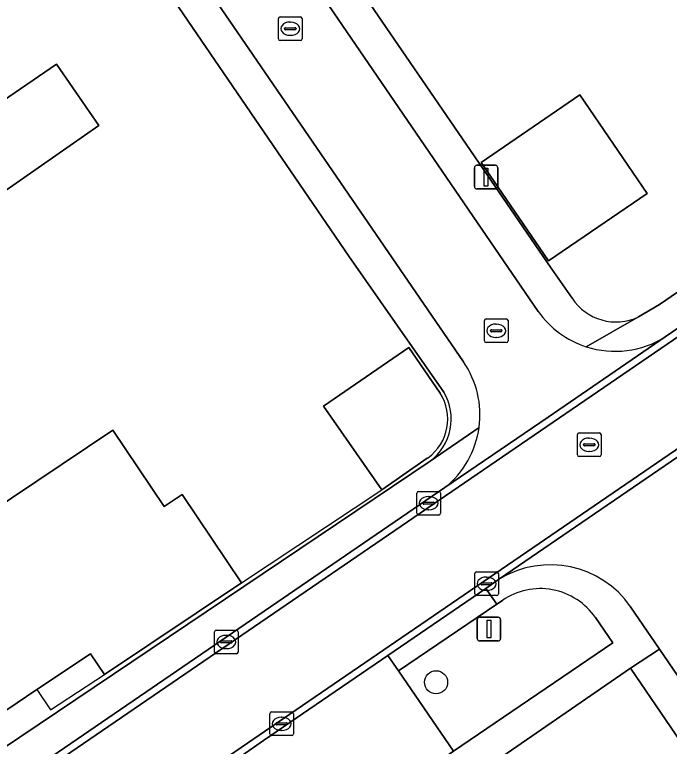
# Model space of a CAD drawing. Extents: x 155275 to 156265, y 382654 to 383635.
# Drawn here: x 155490.05 to 155517.7, y 383332.8 to 383363.73 of the extents above; entities that cross this region are included whole.
import ezdxf

# ---------------------------------------------------------------- set-up
doc = ezdxf.new("R2010")
doc.units = 0
for name, color, linetype in [('IMGEO_Boom', 7, 'Continuous'), ('IMGEO_Erf', 7, 'Continuous'), ('IMGEO_Groenvoorziening', 7, 'Continuous'), ('IMGEO_Kolk', 7, 'Continuous'), ('IMGEO_Lichtmast', 7, 'Continuous'), ('IMGEO_Muur', 7, 'Continuous'), ('IMGEO_Pand', 7, 'Continuous'), ('IMGEO_Pand_overbouw', 7, 'Continuous'), ('IMGEO_Parkeervlak_open', 7, 'Continuous'), ('IMGEO_Rijbaan_lokaal_open', 7, 'Continuous'), ('IMGEO_Rioolput', 7, 'Continuous'), ('IMGEO_Voetpad_open', 7, 'Continuous')]:
    doc.layers.add(name, color=color, linetype=linetype)

msp = doc.modelspace()

# ---------------------------------------------------------------- linework, layer by layer
at = {"layer": 'IMGEO_Boom'}
msp.add_circle((155507.849, 383335.509), 0.489, dxfattribs=at)
at = {"layer": 'IMGEO_Erf'}
for points in [[(155462.914, 383427.139), (155455.741, 383420.16), (155451.7, 383415.929), (155444.105, 383407.84), (155441.355, 383404.454), (155439.322, 383401.258), (155440.503, 383399.413), (155458.765, 383372.788), (155486.531, 383331.928), (155487.116, 383331.079), (155507.596, 383344.851)], [(155516.403, 383350.958), (155517.291, 383351.483), (155547.646, 383372.316), (155547.186, 383372.985), (155545.891, 383374.867), (155513.415, 383422.397)], [(155508.176, 383347.775), (155504.161, 383353.523), (155466.928, 383407.999), (155472.381, 383411.861), (155512.708, 383353.008), (155513.593, 383351.746)], [(155507.508, 383345.001), (155507.473, 383344.976), (155505.556, 383343.643), (155503.094, 383347.184), (155506.697, 383349.656), (155508.02, 383347.727)]]:
    msp.add_lwpolyline(points, dxfattribs=at)
for points in [[(155493.601, 383359.037), (155489.347, 383356.079), (155487.548, 383358.725), (155491.812, 383361.634)], [(155513.916, 383360.332), (155516.765, 383356.168), (155512.596, 383353.325), (155509.751, 383357.483)], [(155499.623, 383339.712), (155493.84, 383335.845), (155493.247, 383336.716), (155490.985, 383335.2), (155487.602, 383332.925), (155483.522, 383339.002), (155494.198, 383346.171), (155496.364, 383342.946), (155497.122, 383343.453)], [(155518.42, 383332.648), (155516.069, 383336.112), (155494.094, 383320.967), (155495.01, 383319.623), (155509.565, 383298.295), (155558.036, 383227.48), (155580.05, 383242.47)]]:
    msp.add_lwpolyline(points, close=True, dxfattribs=at)
for centre, radius, start, end in [((155515.446, 383352.951), 2.211, 213.0298, 295.6403), ((155506.264, 383346.635), 2.226, 306.7574, 30.8036), ((155506.325, 383346.634), 2.017, 305.9149, 32.8102)]:
    msp.add_arc(centre, radius, start, end, dxfattribs=at)
at = {"layer": 'IMGEO_Groenvoorziening'}
for points in [[(155510.416, 383338.809), (155506.264, 383335.991), (155508.581, 383332.595), (155515.322, 383337.171), (155514.582, 383338.241)], [(155510.65, 383338.97), (155510.416, 383338.809)]]:
    msp.add_lwpolyline(points, dxfattribs=at)
msp.add_arc((155512.252, 383336.641), 2.827, 34.4761, 124.517, dxfattribs=at)
at = {"layer": 'IMGEO_Kolk'}
for p, q in [((155501.19, 383362.707), (155501.19, 383363.559)), ((155501.265, 383363.633), (155502.117, 383363.633)), ((155502.191, 383363.559), (155502.191, 383362.707)), ((155501.678, 383363.413), (155501.703, 383363.413)), ((155501.449, 383363.127), (155501.449, 383363.139)), ((155501.887, 383363.09), (155501.489, 383363.09)), ((155501.492, 383363.176), (155501.89, 383363.176)), ((155501.933, 383363.139), (155501.933, 383363.127)), ((155502.117, 383362.633), (155501.265, 383362.633)), ((155501.701, 383362.853), (155501.676, 383362.853)), ((155509.964, 383350.868), (155510.816, 383350.868)), ((155509.889, 383349.942), (155509.889, 383350.794)), ((155510.377, 383350.648), (155510.402, 383350.648)), ((155510.89, 383350.794), (155510.89, 383349.942)), ((155510.148, 383350.362), (155510.148, 383350.374)), ((155510.586, 383350.325), (155510.188, 383350.325)), ((155510.191, 383350.411), (155510.589, 383350.411)), ((155510.632, 383350.374), (155510.632, 383350.362)), ((155510.4, 383350.088), (155510.375, 383350.088)), ((155510.816, 383349.868), (155509.964, 383349.868)), ((155507.038, 383342.652), (155507.038, 383343.504)), ((155507.113, 383343.578), (155507.965, 383343.578)), ((155508.039, 383343.504), (155508.039, 383342.652)), ((155507.34, 383343.121), (155507.738, 383343.121)), ((155507.526, 383343.358), (155507.551, 383343.358)), ((155507.297, 383343.072), (155507.297, 383343.084)), ((155507.735, 383343.035), (155507.337, 383343.035)), ((155507.781, 383343.084), (155507.781, 383343.072)), ((155507.965, 383342.578), (155507.113, 383342.578)), ((155507.549, 383342.798), (155507.524, 383342.798)), ((155509.481, 383339.249), (155509.481, 383340.101)), ((155509.556, 383340.175), (155510.408, 383340.175)), ((155510.482, 383340.101), (155510.482, 383339.249)), ((155509.783, 383339.718), (155510.181, 383339.718)), ((155509.969, 383339.955), (155509.994, 383339.955)), ((155509.74, 383339.669), (155509.74, 383339.681)), ((155510.178, 383339.632), (155509.78, 383339.632)), ((155510.224, 383339.681), (155510.224, 383339.669)), ((155510.408, 383339.175), (155509.556, 383339.175)), ((155509.992, 383339.395), (155509.967, 383339.395)), ((155498.488, 383336.787), (155498.488, 383337.639)), ((155498.563, 383337.713), (155499.415, 383337.713)), ((155499.489, 383337.639), (155499.489, 383336.787)), ((155498.79, 383337.256), (155499.188, 383337.256)), ((155498.976, 383337.493), (155499.001, 383337.493)), ((155498.747, 383337.207), (155498.747, 383337.219)), ((155499.185, 383337.17), (155498.787, 383337.17)), ((155498.999, 383336.933), (155498.974, 383336.933)), ((155499.231, 383337.219), (155499.231, 383337.207)), ((155499.415, 383336.713), (155498.563, 383336.713)), ((155500.824, 383333.33), (155500.824, 383334.182)), ((155500.899, 383334.256), (155501.751, 383334.256)), ((155501.825, 383334.182), (155501.825, 383333.33)), ((155501.312, 383334.036), (155501.337, 383334.036)), ((155501.083, 383333.75), (155501.083, 383333.762)), ((155501.521, 383333.713), (155501.123, 383333.713)), ((155501.126, 383333.799), (155501.524, 383333.799)), ((155501.567, 383333.762), (155501.567, 383333.75)), ((155501.751, 383333.256), (155500.899, 383333.256)), ((155501.335, 383333.476), (155501.31, 383333.476))]:
    msp.add_line(p, q, dxfattribs=at)
for points in [[(155501.19, 383362.707), (155501.19, 383363.559)], [(155501.265, 383363.633), (155502.117, 383363.633)], [(155502.191, 383363.559), (155502.191, 383362.707)], [(155502.117, 383362.633), (155501.265, 383362.633)], [(155509.964, 383350.868), (155510.816, 383350.868)], [(155509.889, 383349.942), (155509.889, 383350.794)], [(155510.89, 383350.794), (155510.89, 383349.942)], [(155510.816, 383349.868), (155509.964, 383349.868)], [(155507.038, 383342.652), (155507.038, 383343.504)], [(155507.113, 383343.578), (155507.965, 383343.578)], [(155508.039, 383343.504), (155508.039, 383342.652)], [(155507.965, 383342.578), (155507.113, 383342.578)], [(155509.481, 383339.249), (155509.481, 383340.101)], [(155509.556, 383340.175), (155510.408, 383340.175)], [(155510.482, 383340.101), (155510.482, 383339.249)], [(155510.408, 383339.175), (155509.556, 383339.175)], [(155498.488, 383336.787), (155498.488, 383337.639)], [(155498.563, 383337.713), (155499.415, 383337.713)], [(155499.489, 383337.639), (155499.489, 383336.787)], [(155499.415, 383336.713), (155498.563, 383336.713)], [(155500.824, 383333.33), (155500.824, 383334.182)], [(155500.899, 383334.256), (155501.751, 383334.256)], [(155501.825, 383334.182), (155501.825, 383333.33)], [(155501.751, 383333.256), (155500.899, 383333.256)]]:
    msp.add_lwpolyline(points, dxfattribs=at)
for centre, radius, start, end in [((155501.267, 383363.557), 0.0765, 91.552, 178.448), ((155501.267, 383363.557), 0.0765, 91.552, 178.448), ((155502.115, 383363.557), 0.0765, 1.552, 88.448), ((155502.115, 383363.557), 0.0765, 1.552, 88.448), ((155501.489, 383363.136), 0.0403, 85.8775, 175.7526), ((155501.486, 383363.126), 0.0366, 178.938, 274.7102), ((155501.89, 383363.133), 0.043, 264.8664, 352.4533), ((155501.894, 383363.138), 0.0386, 1.7309, 96.639), ((155501.267, 383362.709), 0.0765, 181.552, 268.448), ((155501.267, 383362.709), 0.0765, 181.552, 268.448), ((155502.115, 383362.709), 0.0765, 271.552, 358.448), ((155502.115, 383362.709), 0.0765, 271.552, 358.448), ((155509.966, 383350.792), 0.0765, 91.552, 178.448), ((155509.966, 383350.792), 0.0765, 91.552, 178.448), ((155510.814, 383350.792), 0.0765, 1.552, 88.448), ((155510.814, 383350.792), 0.0765, 1.552, 88.448), ((155510.188, 383350.371), 0.0403, 85.8775, 175.7526), ((155510.185, 383350.361), 0.0366, 178.938, 274.7102), ((155510.589, 383350.368), 0.043, 264.8664, 352.4533), ((155510.593, 383350.373), 0.0386, 1.7309, 96.639), ((155509.966, 383349.944), 0.0765, 181.552, 268.448), ((155509.966, 383349.944), 0.0765, 181.552, 268.448), ((155510.814, 383349.944), 0.0765, 271.552, 358.448), ((155510.814, 383349.944), 0.0765, 271.552, 358.448), ((155507.115, 383343.502), 0.0765, 91.552, 178.448), ((155507.115, 383343.502), 0.0765, 91.552, 178.448), ((155507.963, 383343.502), 0.0765, 1.552, 88.448), ((155507.963, 383343.502), 0.0765, 1.552, 88.448), ((155507.337, 383343.081), 0.0403, 85.8775, 175.7526), ((155507.742, 383343.083), 0.0386, 1.7309, 96.639), ((155507.334, 383343.071), 0.0366, 178.938, 274.7102), ((155507.738, 383343.078), 0.043, 264.8664, 352.4533), ((155507.115, 383342.654), 0.0765, 181.552, 268.448), ((155507.115, 383342.654), 0.0765, 181.552, 268.448), ((155507.963, 383342.654), 0.0765, 271.552, 358.448), ((155507.963, 383342.654), 0.0765, 271.552, 358.448), ((155509.558, 383340.099), 0.0765, 91.552, 178.448), ((155509.558, 383340.099), 0.0765, 91.552, 178.448), ((155510.406, 383340.099), 0.0765, 1.552, 88.448), ((155510.406, 383340.099), 0.0765, 1.552, 88.448), ((155509.78, 383339.678), 0.0403, 85.8775, 175.7526), ((155510.185, 383339.68), 0.0386, 1.7309, 96.639), ((155509.777, 383339.668), 0.0366, 178.938, 274.7102), ((155510.181, 383339.675), 0.043, 264.8664, 352.4533), ((155509.558, 383339.251), 0.0765, 181.552, 268.448), ((155509.558, 383339.251), 0.0765, 181.552, 268.448), ((155510.406, 383339.251), 0.0765, 271.552, 358.448), ((155510.406, 383339.251), 0.0765, 271.552, 358.448), ((155498.565, 383337.637), 0.0765, 91.552, 178.448), ((155498.565, 383337.637), 0.0765, 91.552, 178.448), ((155499.413, 383337.637), 0.0765, 1.552, 88.448), ((155499.413, 383337.637), 0.0765, 1.552, 88.448), ((155498.787, 383337.216), 0.0403, 85.8775, 175.7526), ((155499.192, 383337.218), 0.0386, 1.7309, 96.639), ((155498.784, 383337.206), 0.0366, 178.938, 274.7102), ((155499.188, 383337.213), 0.043, 264.8664, 352.4533), ((155498.565, 383336.789), 0.0765, 181.552, 268.448), ((155498.565, 383336.789), 0.0765, 181.552, 268.448), ((155499.413, 383336.789), 0.0765, 271.552, 358.448), ((155499.413, 383336.789), 0.0765, 271.552, 358.448), ((155500.901, 383334.18), 0.0765, 91.552, 178.448), ((155500.901, 383334.18), 0.0765, 91.552, 178.448), ((155501.749, 383334.18), 0.0765, 1.552, 88.448), ((155501.749, 383334.18), 0.0765, 1.552, 88.448), ((155501.123, 383333.759), 0.0403, 85.8775, 175.7526), ((155501.12, 383333.749), 0.0366, 178.938, 274.7102), ((155501.524, 383333.756), 0.043, 264.8664, 352.4533), ((155501.528, 383333.761), 0.0386, 1.7309, 96.639), ((155500.901, 383333.332), 0.0765, 181.552, 268.448), ((155500.901, 383333.332), 0.0765, 181.552, 268.448), ((155501.749, 383333.332), 0.0765, 271.552, 358.448), ((155501.749, 383333.332), 0.0765, 271.552, 358.448)]:
    msp.add_arc(centre, radius, start, end, dxfattribs=at)
for centre, major_axis, ratio, start_param, end_param in [((155501.677, 383363.133), (-0.387, 0.002), 0.722429, 4.712389, 7.853982), ((155501.702, 383363.133), (-0.39, 0.002), 0.717154, 1.570796, 4.712389), ((155510.376, 383350.368), (-0.387, 0.002), 0.722429, 4.712389, 7.853982), ((155510.401, 383350.368), (-0.39, 0.002), 0.717154, 1.570796, 4.712389), ((155507.525, 383343.078), (-0.387, 0.002), 0.722429, 4.712389, 7.853982), ((155507.55, 383343.078), (-0.39, 0.002), 0.717154, 1.570796, 4.712389), ((155509.968, 383339.675), (-0.387, 0.002), 0.722429, 4.712389, 7.853982), ((155509.993, 383339.675), (-0.39, 0.002), 0.717154, 1.570796, 4.712389), ((155498.975, 383337.213), (-0.387, 0.002), 0.722429, 4.712389, 7.853982), ((155499, 383337.213), (-0.39, 0.002), 0.717154, 1.570796, 4.712389), ((155501.311, 383333.756), (-0.387, 0.002), 0.722429, 4.712389, 7.853982), ((155501.336, 383333.756), (-0.39, 0.002), 0.717154, 1.570796, 4.712389)]:
    msp.add_ellipse(centre, major_axis=major_axis, ratio=ratio, start_param=start_param, end_param=end_param, dxfattribs=at)
at = {"layer": 'IMGEO_Lichtmast'}
for p, q in [((155509.567, 383357.359), (155510.357, 383357.359)), ((155510.357, 383357.359), (155509.567, 383357.359)), ((155509.467, 383356.459), (155509.467, 383357.259)), ((155509.467, 383357.259), (155509.467, 383356.459)), ((155510.457, 383357.259), (155510.457, 383356.459)), ((155510.457, 383356.459), (155510.457, 383357.259)), ((155510.357, 383356.359), (155509.567, 383356.359)), ((155509.567, 383356.359), (155510.357, 383356.359)), ((155509.687, 383338.259), (155510.477, 383338.259)), ((155510.477, 383338.259), (155509.687, 383338.259)), ((155509.587, 383337.359), (155509.587, 383338.159)), ((155509.587, 383338.159), (155509.587, 383337.359)), ((155510.577, 383338.159), (155510.577, 383337.359)), ((155510.577, 383337.359), (155510.577, 383338.159)), ((155510.477, 383337.259), (155509.687, 383337.259)), ((155509.687, 383337.259), (155510.477, 383337.259))]:
    msp.add_line(p, q, dxfattribs=at)
for points in [[(155509.887, 383357.234), (155510.037, 383357.234), (155510.037, 383356.484), (155509.887, 383356.484), (155509.887, 383357.234)], [(155510.007, 383338.134), (155510.157, 383338.134), (155510.157, 383337.384), (155510.007, 383337.384), (155510.007, 383338.134)]]:
    msp.add_lwpolyline(points, dxfattribs=at)
for centre, start, end in [((155509.567, 383357.259), 90, 180), ((155509.567, 383357.259), 90, 180), ((155510.357, 383357.259), 0, 90), ((155510.357, 383357.259), 360, 90), ((155509.567, 383356.459), 180, 270), ((155509.567, 383356.459), 180, 270), ((155510.357, 383356.459), 270, 0), ((155510.357, 383356.459), 270, 0), ((155509.687, 383338.159), 90, 180), ((155509.687, 383338.159), 90, 180), ((155510.477, 383338.159), 0, 90), ((155510.477, 383338.159), 360, 90), ((155509.687, 383337.359), 180, 270), ((155509.687, 383337.359), 180, 270), ((155510.477, 383337.359), 270, 0), ((155510.477, 383337.359), 270, 0)]:
    msp.add_arc(centre, 0.1, start, end, dxfattribs=at)
at = {"layer": 'IMGEO_Muur'}
msp.add_lwpolyline([(155499.623, 383339.712), (155505.556, 383343.643)], dxfattribs=at)
at = {"layer": 'IMGEO_Pand'}
for points in [[(155491.812, 383361.634), (155487.548, 383358.725), (155489.347, 383356.079), (155493.601, 383359.037)], [(155512.596, 383353.325), (155516.765, 383356.168), (155513.916, 383360.332), (155509.751, 383357.483)], [(155493.84, 383335.845), (155499.623, 383339.712), (155497.122, 383343.453), (155496.364, 383342.946), (155494.198, 383346.171), (155483.522, 383339.002), (155487.602, 383332.925), (155490.985, 383335.2), (155493.247, 383336.716)]]:
    msp.add_lwpolyline(points, close=True, dxfattribs=at)
msp.add_lwpolyline([(155508.02, 383347.727), (155506.697, 383349.656), (155503.094, 383347.184), (155505.556, 383343.643), (155507.473, 383344.976), (155507.508, 383345.001)], dxfattribs=at)
msp.add_arc((155506.325, 383346.634), 2.017, 305.9149, 32.8102, dxfattribs=at)
at = {"layer": 'IMGEO_Pand_overbouw'}
msp.add_lwpolyline([(155493.84, 383335.845), (155493.247, 383336.716), (155490.985, 383335.2), (155491.564, 383334.34)], close=True, dxfattribs=at)
at = {"layer": 'IMGEO_Parkeervlak_open'}
msp.add_lwpolyline([(155506.264, 383335.991), (155505.817, 383336.646), (155500.559, 383333.044), (155499.665, 383332.432), (155500.119, 383331.762), (155502.437, 383328.348), (155508.581, 383332.595)], close=True, dxfattribs=at)
at = {"layer": 'IMGEO_Rijbaan_lokaal_open'}
for points in [[(155512.166, 383351.178), (155472.047, 383409.844), (155468.778, 383407.739)], [(155468.778, 383407.739), (155509.012, 383349.048)], [(155549.095, 383366.65), (155548.143, 383365.998), (155500.38, 383333.268), (155453.502, 383301.158), (155415.989, 383275.504), (155413.779, 383278.713), (155450.858, 383304.106), (155512.791, 383346.508), (155545.973, 383369.225), (155600.872, 383406.808)], [(155580.501, 383393.203), (155517.529, 383350.104), (155512.583, 383346.72), (155508.223, 383343.736), (155450.774, 383304.414), (155450.724, 383304.38), (155449.748, 383303.711), (155441.154, 383297.824), (155413.377, 383278.796)], [(155489.301, 383325.333), (155490.548, 383326.188), (155495.133, 383329.328), (155497.181, 383330.731), (155499.665, 383332.432), (155500.559, 383333.044), (155505.817, 383336.646), (155509.949, 383339.477), (155510.529, 383339.875), (155519.934, 383346.317), (155520.899, 383346.979), (155524.013, 383349.112), (155530.269, 383353.398), (155535.039, 383356.665), (155539.228, 383359.535), (155549.075, 383366.281)], [(155508.223, 383343.736), (155512.583, 383346.72), (155517.529, 383350.104)], [(155519.934, 383346.317), (155510.529, 383339.875)], [(155516.069, 383338.699), (155517.287, 383336.916), (155581.249, 383243.309), (155582.508, 383241.467)]]:
    msp.add_lwpolyline(points, dxfattribs=at)
msp.add_lwpolyline([(155548.143, 383365.998), (155545.973, 383369.225), (155512.791, 383346.508), (155450.858, 383304.106), (155413.779, 383278.713), (155415.989, 383275.504), (155453.502, 383301.158), (155500.38, 383333.268)], close=True, dxfattribs=at)
for centre, radius, start, end in [((155515.417, 383353.483), 3.985, 215.3289, 252.1071), ((155515.415, 383353.491), 3.992, 252.1763, 301.9722), ((155505.75, 383346.818), 3.952, 352.1967, 34.3605), ((155505.755, 383346.815), 3.946, 308.7094, 352.2187), ((155512.674, 383336.342), 4.133, 34.7726, 121.2583)]:
    msp.add_arc(centre, radius, start, end, dxfattribs=at)
at = {"layer": 'IMGEO_Rioolput'}
for p, q in [((155513.82, 383345.124), (155513.82, 383345.976)), ((155513.895, 383346.05), (155514.747, 383346.05)), ((155514.821, 383345.976), (155514.821, 383345.124)), ((155514.122, 383345.593), (155514.52, 383345.593)), ((155514.308, 383345.83), (155514.333, 383345.83)), ((155514.079, 383345.544), (155514.079, 383345.556)), ((155514.517, 383345.507), (155514.119, 383345.507)), ((155514.563, 383345.556), (155514.563, 383345.544)), ((155514.747, 383345.05), (155513.895, 383345.05)), ((155514.331, 383345.27), (155514.306, 383345.27))]:
    msp.add_line(p, q, dxfattribs=at)
for points in [[(155513.82, 383345.124), (155513.82, 383345.976)], [(155513.895, 383346.05), (155514.747, 383346.05)], [(155514.821, 383345.976), (155514.821, 383345.124)], [(155514.747, 383345.05), (155513.895, 383345.05)]]:
    msp.add_lwpolyline(points, dxfattribs=at)
for centre, radius, start, end in [((155513.897, 383345.974), 0.0765, 91.552, 178.448), ((155513.897, 383345.974), 0.0765, 91.552, 178.448), ((155514.745, 383345.974), 0.0765, 1.552, 88.448), ((155514.745, 383345.974), 0.0765, 1.552, 88.448), ((155514.119, 383345.553), 0.0403, 85.8775, 175.7526), ((155514.524, 383345.555), 0.0386, 1.7309, 96.639), ((155514.116, 383345.543), 0.0366, 178.938, 274.7102), ((155514.52, 383345.55), 0.043, 264.8664, 352.4533), ((155513.897, 383345.126), 0.0765, 181.552, 268.448), ((155513.897, 383345.126), 0.0765, 181.552, 268.448), ((155514.745, 383345.126), 0.0765, 271.552, 358.448), ((155514.745, 383345.126), 0.0765, 271.552, 358.448)]:
    msp.add_arc(centre, radius, start, end, dxfattribs=at)
for centre, major_axis, ratio, start_param, end_param in [((155514.307, 383345.55), (-0.387, 0.002), 0.722429, 4.712389, 7.853982), ((155514.332, 383345.55), (-0.39, 0.002), 0.717154, 1.570796, 4.712389)]:
    msp.add_ellipse(centre, major_axis=major_axis, ratio=ratio, start_param=start_param, end_param=end_param, dxfattribs=at)
at = {"layer": 'IMGEO_Voetpad_open'}
for points in [[(155513.593, 383351.746), (155512.708, 383353.008), (155472.381, 383411.861), (155466.928, 383407.999), (155504.161, 383353.523), (155508.176, 383347.775)], [(155509.012, 383349.048), (155468.778, 383407.739), (155472.047, 383409.844), (155512.166, 383351.178)], [(155580.501, 383393.203), (155579.299, 383394.927), (155549.681, 383374.692), (155549.13, 383374.315), (155547.186, 383372.985), (155547.646, 383372.316), (155517.291, 383351.483), (155516.403, 383350.958), (155514.193, 383349.69)], [(155517.529, 383350.104), (155580.501, 383393.203)], [(155514.193, 383349.69), (155516.403, 383350.958)], [(155509.665, 383346.281), (155507.596, 383344.851), (155487.116, 383331.079), (155486.004, 383330.281), (155477.689, 383324.618), (155476.546, 383323.803), (155449.19, 383305.098)], [(155507.596, 383344.851), (155509.665, 383346.281)], [(155449.748, 383303.711), (155450.724, 383304.38), (155450.774, 383304.414), (155508.223, 383343.736)], [(155510.529, 383339.875), (155509.949, 383339.477), (155510.416, 383338.809), (155510.65, 383338.97)], [(155516.069, 383336.112), (155517.287, 383336.916), (155516.069, 383338.699)], [(155514.582, 383338.241), (155515.322, 383337.171), (155508.581, 383332.595), (155502.437, 383328.348), (155499.948, 383326.646), (155497.895, 383325.214), (155493.321, 383322.096), (155494.094, 383320.967), (155516.069, 383336.112)]]:
    msp.add_lwpolyline(points, dxfattribs=at)
for points in [[(155510.416, 383338.809), (155509.949, 383339.477), (155505.817, 383336.646), (155506.264, 383335.991)], [(155517.287, 383336.916), (155516.069, 383336.112), (155518.42, 383332.648), (155580.05, 383242.47), (155581.249, 383243.309)]]:
    msp.add_lwpolyline(points, close=True, dxfattribs=at)
for centre, radius, start, end in [((155515.446, 383352.951), 2.211, 213.0298, 295.6403), ((155515.417, 383353.483), 3.985, 215.3289, 252.1071), ((155515.415, 383353.491), 3.992, 252.1763, 301.9722), ((155505.75, 383346.818), 3.952, 352.1967, 34.3605), ((155506.264, 383346.635), 2.226, 306.7574, 30.8036), ((155505.755, 383346.815), 3.946, 308.7094, 352.2187), ((155512.674, 383336.342), 4.133, 34.7726, 121.2583), ((155512.252, 383336.641), 2.827, 34.4761, 124.517)]:
    msp.add_arc(centre, radius, start, end, dxfattribs=at)

doc.saveas('drawing.dxf')
